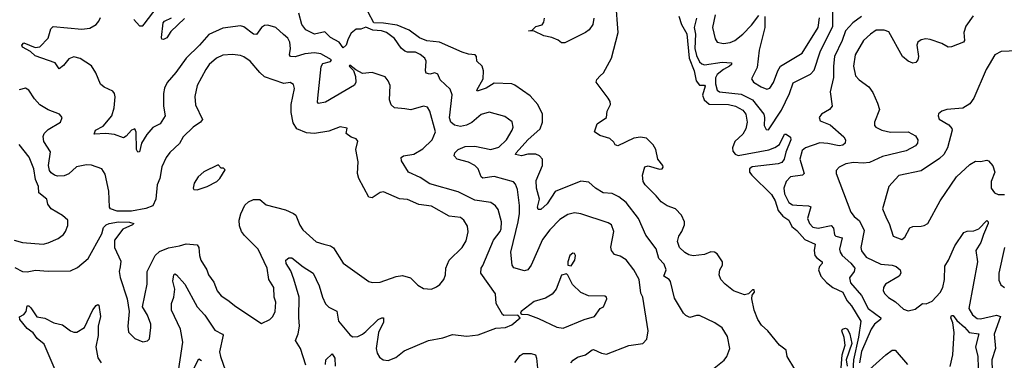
# Model space of a CAD drawing. Extents: x 1771496 to 1971148, y 471553 to 643630.
# Tile 265 of 656: x 1782989 to 1789124, y 628011 to 630135. Entities that reach past the tile are written whole.
import ezdxf

# ---------------------------------------------------------------- set-up
doc = ezdxf.new("R2010")
doc.units = 0

msp = doc.modelspace()

# ---------------------------------------------------------------- linework, layer by layer
at = {"layer": '0CON10XD'}
for points in [[(1783698.9, 630135), (1783735, 630095.8), (1783755, 630097.1), (1783765, 630105.8), (1783872.6, 630247.4)], [(1787818.8, 627955), (1787771.4, 628035), (1787764, 628075), (1787723.3, 628105), (1787650, 628195), (1787610.6, 628230.6), (1787588.9, 628265), (1787565.8, 628324.2), (1787551.2, 628395), (1787553, 628417), (1787567.5, 628435), (1787565, 628450), (1787555, 628450), (1787530, 628425), (1787505, 628420), (1787436.7, 628445), (1787383.8, 628485), (1787358, 628515), (1787348, 628545), (1787351.2, 628575), (1787368.8, 628605), (1787368.6, 628625), (1787334.5, 628674.5), (1787318.8, 628685), (1787295, 628688.1), (1787255, 628671.8), (1787185, 628663.5), (1787157.9, 628667.9), (1787133.2, 628683.2), (1787100, 628715), (1787087.7, 628752.3), (1787095.8, 628785), (1787115.4, 628814.6), (1787131.1, 628855), (1787130.6, 628875), (1787112.2, 628915), (1787074.6, 628954.6), (1787023.7, 628973.7), (1786985, 628998.6), (1786955, 629037.5), (1786886.2, 629105), (1786873.6, 629126.4), (1786870, 629165), (1786885, 629217.5), (1786905, 629223.3), (1786975, 629202.5), (1786992.5, 629205), (1786999.2, 629215), (1786997.1, 629225), (1786964.6, 629264.6), (1786951.6, 629325), (1786935.3, 629355.3), (1786895.4, 629395.4), (1786857, 629403), (1786814.5, 629395.5), (1786715, 629348.8), (1786700, 629355), (1786691.2, 629371.2), (1786665, 629393.8), (1786603.2, 629413.2), (1786570, 629435), (1786586.7, 629485), (1786644.2, 629525.8), (1786650, 629565), (1786669.2, 629605), (1786668, 629625), (1786656, 629645), (1786580, 629745), (1786585, 629762.5), (1786605.8, 629784.2), (1786625.8, 629804.2), (1786676, 629895), (1786718.6, 630055), (1786703.3, 630245)], [(1787295, 627945.7), (1787377.4, 628012.6), (1787394.6, 628035.4), (1787413.1, 628085), (1787398.7, 628158.7), (1787365, 628213.8), (1787321.2, 628245), (1787225, 628290), (1787205, 628291.1), (1787165, 628277.8), (1787140.3, 628290.3), (1787125, 628306), (1787068.5, 628398.5), (1787045, 628502.5), (1787035, 628515.4), (1787002, 628535), (1787017.5, 628575), (1787005, 628610), (1786970.6, 628645), (1786955, 628706), (1786890.6, 628790.6), (1786845, 628895.8), (1786767.5, 628995), (1786721.1, 629031.1), (1786680.4, 629050.4), (1786625, 629054.5), (1786575.7, 629085), (1786535, 629122.2), (1786485, 629128.8), (1786325, 629062.5), (1786275, 628986.2), (1786235, 628951.9), (1786220.3, 628950.3), (1786215.8, 628965), (1786227.5, 629015), (1786210, 629085), (1786206.9, 629133.1), (1786245.5, 629225), (1786245.6, 629265), (1786228, 629285), (1786205, 629296.9), (1786155, 629295.6), (1786115, 629285.6), (1786078.8, 629295), (1786081.9, 629305), (1786154.6, 629385), (1786232.1, 629455), (1786245.9, 629495), (1786246.1, 629545), (1786216.8, 629605), (1786169.7, 629659.7), (1786075, 629726.2), (1786054.6, 629734.6), (1785945, 629738.8), (1785895, 629707.5), (1785838.3, 629688.3), (1785836.2, 629695), (1785877.5, 629765), (1785879.2, 629815), (1785870.8, 629845), (1785837.5, 629875), (1785834.2, 629905), (1785826.7, 629915), (1785785, 629919.7), (1785745, 629932.4), (1785605, 629994.6), (1785525, 630002.2), (1785480.9, 630020.9), (1785415, 630068.6), (1785339.8, 630099.8), (1785255, 630112.7), (1785195, 630114), (1785160.9, 630180.9)], [(1787206.3, 630145), (1787191.3, 630085), (1787199.8, 630045), (1787194.9, 629955), (1787205, 629910.5), (1787225, 629872.7), (1787238.8, 629858.8), (1787255, 629853.2), (1787365, 629869.6), (1787423.8, 629865), (1787423.3, 629855), (1787412.5, 629845), (1787373.8, 629825), (1787335, 629792.3), (1787325, 629771.2), (1787324.1, 629734.1), (1787334.6, 629695), (1787350, 629685), (1787485, 629670.2), (1787555, 629634.3), (1787624.6, 629545), (1787629.5, 629525), (1787627.1, 629475), (1787640.3, 629450.3), (1787655, 629448), (1787735, 629570.8), (1787785.2, 629675), (1787809, 629741), (1787915.5, 629795), (1787939.6, 629820.4), (1787977.6, 629935), (1788055.9, 630094.1), (1788054.7, 630185.3)], [(1784771.9, 627981.9), (1784738.9, 628085), (1784707.8, 628135), (1784723.3, 628176.7), (1784732, 628225), (1784727.2, 628277.2), (1784730.5, 628405), (1784697.8, 628517.8), (1784678, 628568), (1784648.7, 628615), (1784647.3, 628635), (1784665, 628650.3), (1784685, 628650.3), (1784754.7, 628594.7), (1784816.9, 628555), (1784853.8, 628475), (1784874.6, 628405), (1784894.1, 628364.1), (1784915, 628343.1), (1784965, 628318), (1784974.4, 628255), (1785047.2, 628167.2), (1785065, 628156.9), (1785095, 628159.5), (1785125, 628173.8), (1785145, 628191.2), (1785222.9, 628265), (1785245, 628276.9), (1785255.6, 628275.6), (1785255, 628250), (1785225.4, 628185), (1785210, 628085), (1785215.6, 628055.6), (1785230, 628030), (1785254.3, 628014.3), (1785285, 628010.8), (1785332, 628028), (1785385, 628070), (1785535, 628135.6), (1785625, 628152.2), (1785685, 628171.1), (1785775, 628162.5), (1785845, 628169.2), (1785955, 628211.2), (1786015, 628216.2), (1786055, 628232), (1786107, 628277), (1786091.7, 628291.7), (1786005, 628290), (1785996.2, 628296.2), (1785958, 628365), (1785954, 628425), (1785862.5, 628555), (1785864.4, 628585), (1785875, 628602), (1785940.1, 628759.9), (1785982.2, 628815), (1785988.2, 628831.8), (1785991.1, 628875), (1785971.1, 628951.1), (1785954.1, 628974.1), (1785925, 628995.4), (1785825, 629008.8), (1785720.9, 629060.9), (1785545, 629110.5), (1785485, 629150.9), (1785410.9, 629185), (1785367.5, 629255), (1785365.7, 629275), (1785380, 629285), (1785445, 629295.4), (1785501.3, 629328.7), (1785558.9, 629385), (1785578.9, 629435), (1785543.3, 629565), (1785529.1, 629589.1), (1785505.3, 629595.3), (1785425, 629573.1), (1785388.3, 629578.3), (1785325, 629584.4), (1785303.8, 629603.8), (1785293.3, 629635), (1785296.7, 629725), (1785285, 629754.2), (1785265, 629778.6), (1785185, 629805.8), (1785125, 629799.4), (1785082.3, 629822.3), (1785045, 629852), (1785041.1, 629845), (1785067.7, 629817.7), (1785080.8, 629780.8), (1785083.9, 629746.1), (1785075, 629726.2), (1784895, 629620.8), (1784851.4, 629611.4), (1784845, 629620), (1784845.6, 629645), (1784866.4, 629843.6), (1784878.3, 629861.7), (1784926.1, 629873.9), (1784931.1, 629885), (1784865, 629920.9), (1784825, 629928.8), (1784765, 629921.5), (1784705, 629903.3), (1784675.4, 629905.4), (1784670.4, 629915), (1784675.3, 629955), (1784671.5, 629995), (1784658.8, 630018.8), (1784632.1, 630042.1), (1784585, 630085.6), (1784535, 630100.8), (1784515, 630097.5), (1784496.2, 630085), (1784465, 630041.9), (1784445, 630044.5), (1784385, 630090.4), (1784365, 630095.4), (1784255, 630080.8), (1784167.8, 630042.2), (1784110, 629975), (1784025.3, 629894.7), (1783962.3, 629805), (1783906.9, 629743.1), (1783891.5, 629708.5), (1783885.4, 629675), (1783885.4, 629595), (1783894.4, 629535), (1783863.8, 629486.2), (1783818.1, 629461.9), (1783780.6, 629419.4), (1783747.9, 629365), (1783735, 629310), (1783725, 629308.8), (1783715.8, 629325), (1783714.2, 629434.2), (1783705, 629453.3), (1783685, 629445.7), (1783651.8, 629408.2), (1783635, 629398.6), (1783579.1, 629419.1), (1783525, 629424.4), (1783451.9, 629421.9), (1783461.4, 629445), (1783509.3, 629470.7), (1783561.9, 629535), (1783576.9, 629585), (1783584.1, 629654.1), (1783578.8, 629675), (1783568.1, 629688.1), (1783514.2, 629714.2), (1783491.9, 629731.9), (1783463.1, 629803.1), (1783436.4, 629846.4), (1783365, 629892.3), (1783325, 629902.5), (1783295, 629890), (1783261.1, 629848.9), (1783235, 629828.8), (1783209.2, 629865), (1783085, 629908.9), (1783056.8, 629936.8), (1783005, 629964), (1783001.2, 629975), (1783015, 629990), (1783085, 629960.8), (1783114.2, 629965.8), (1783165, 630020), (1783182.8, 630077.2), (1783197.5, 630092.5), (1783375, 630075.4), (1783425, 630082.2), (1783464.2, 630105), (1783482.2, 630125), (1783492.4, 630147.6)], [(1784015, 630141.5), (1783930, 630060), (1783905, 630021.2), (1783885, 630010), (1783875, 630012.5), (1783872.5, 630022.5), (1783882.7, 630115), (1783890.6, 630125), (1783935, 630145.6)], [(1786423.8, 627995), (1786437.1, 628012.9), (1786465, 628030), (1786515, 628046.2), (1786555, 628076.4), (1786565, 628077.9), (1786615, 628055.4), (1786645, 628049.5), (1786785, 628103.8), (1786872.5, 628115), (1786897.5, 628142.5), (1786904.5, 628195), (1786871.5, 628405), (1786859.5, 628429.5), (1786848.2, 628515), (1786815, 628575.7), (1786768.6, 628638.6), (1786731.2, 628661.2), (1786695, 628671.5), (1786676.5, 628695), (1786673.1, 628716.9), (1786691.9, 628815), (1786675.7, 628855), (1786655, 628867.8), (1786484.6, 628924.6), (1786445, 628930.5), (1786405, 628920.6), (1786355, 628888.9), (1786292.2, 628825), (1786247.1, 628765), (1786176.4, 628605), (1786155.3, 628574.7), (1786135, 628569.5), (1786066.9, 628586.9), (1786057.5, 628605), (1786048.2, 628685), (1786095.7, 628875), (1786103.8, 628926.2), (1786102.8, 628977.2), (1786091.1, 629075), (1786078.9, 629108.9), (1786065, 629124.4), (1785945, 629156.6), (1785875, 629147.3), (1785865, 629155.7), (1785845.3, 629205), (1785825, 629226.1), (1785785, 629246.8), (1785713.8, 629265), (1785696, 629285), (1785700.8, 629305), (1785720.8, 629325), (1785765, 629343.1), (1785825, 629345.3), (1785925, 629325.3), (1785975, 629338.9), (1786021.2, 629385), (1786058.1, 629445), (1786064.3, 629465), (1786058.1, 629498.1), (1786011.1, 629531.1), (1785915, 629558.8), (1785865, 629543.3), (1785805, 629493.1), (1785773.1, 629476.9), (1785735, 629468), (1785697.3, 629477.3), (1785675.2, 629495), (1785667.4, 629522.6), (1785683.8, 629666.2), (1785672, 629702), (1785609.1, 629759.1), (1785594.3, 629795), (1785575, 629802.7), (1785545, 629795.5), (1785522.1, 629802.1), (1785517.5, 629815), (1785521.5, 629875), (1785512.2, 629895), (1785485, 629917.5), (1785455, 629931.3), (1785405, 629931.5), (1785387.6, 629937.6), (1785365, 629957.8), (1785325, 630016.4), (1785275, 630054.2), (1785243.8, 630065), (1785189.8, 630069.8), (1785145, 630087.8), (1785115, 630075.5), (1785084.7, 630075.3), (1785055, 630051.1), (1785034.7, 630015), (1785022.2, 629975), (1785005, 629959.2), (1784978.5, 629995), (1784925, 630023.6), (1784889.2, 630059.2), (1784825, 630043.8), (1784772.1, 630072.1), (1784747.6, 630105), (1784727.3, 630175)], [(1786565.4, 630145), (1786559.1, 630105), (1786537.7, 630072.3), (1786514.6, 630055.4), (1786385, 629991.2), (1786365, 629990), (1786345, 630006.7), (1786303.9, 630023.9), (1786255, 630033.8), (1786195, 630062.5), (1786160, 630065), (1786181.7, 630068.3), (1786205, 630091.2), (1786245, 630103.3), (1786255, 630120), (1786258.8, 630145)], [(1787095, 630156.4), (1787112.2, 630105), (1787145, 630046.4), (1787160.9, 629895), (1787192, 629815), (1787203.6, 629753.6), (1787225, 629725.7), (1787255, 629727.3), (1787259.9, 629719.9), (1787242.8, 629665), (1787253.4, 629635), (1787285, 629608.8), (1787405, 629605.2), (1787449.2, 629595), (1787495, 629569.6), (1787513.2, 629545), (1787521.5, 629495), (1787513.3, 629455), (1787495, 629420.7), (1787445.7, 629375), (1787430.2, 629335), (1787433.4, 629315), (1787446.3, 629296.3), (1787465, 629288.9), (1787656.1, 629323.9), (1787695, 629337.4), (1787723.7, 629356.3), (1787755, 629420.5), (1787765, 629420), (1787791.2, 629401.2), (1787794.5, 629385), (1787762.1, 629307.9), (1787752.2, 629265), (1787738.3, 629245), (1787715, 629235.2), (1787553.1, 629216.9), (1787536.6, 629205), (1787536.1, 629185), (1787549.8, 629165), (1787673.3, 629045), (1787695.8, 629005), (1787714.8, 628945), (1787745, 628910.3), (1787782.1, 628885), (1787799.6, 628845), (1787831, 628821), (1787881.8, 628765), (1787944.6, 628735), (1787938.8, 628695), (1787944.4, 628665), (1787955, 628649.7), (1787989.6, 628625), (1787990, 628615), (1787972.7, 628595), (1787965.3, 628575), (1787981.1, 628535), (1788015.6, 628495.6), (1788055, 628464.7), (1788117.8, 628435), (1788143, 628385), (1788171.3, 628351.3), (1788229.2, 628255), (1788216.5, 628155), (1788184.8, 628015), (1788172, 627805)], [(1787323.1, 630165), (1787306.5, 630085), (1787322.9, 630015), (1787334, 629995), (1787375, 629985.6), (1787415, 629991.8), (1787445, 630005.4), (1787495.4, 630045), (1787549.6, 630100.4), (1787595, 630160)], [(1787630.8, 630155), (1787632.1, 630085), (1787597.3, 629945), (1787583.8, 629836.2), (1787548, 629765), (1787560.8, 629745), (1787609.2, 629715), (1787645, 629702.2), (1787662.6, 629707.4), (1787685, 629742), (1787711.8, 629815), (1787730.4, 629845), (1787863.5, 629926.5), (1787963.2, 630085), (1787973.3, 630146.7)], [(1788233.3, 630155), (1788180.5, 630115), (1788134.3, 630065.7), (1788113.7, 630005), (1788066.5, 629905), (1788058.7, 629845), (1788059.4, 629775), (1788037.9, 629685), (1788050.8, 629595), (1788034.7, 629575.3), (1787984.2, 629545), (1787970.6, 629525), (1787976, 629505), (1788038.9, 629478.9), (1788123.5, 629405), (1788134.5, 629385), (1788133.3, 629365), (1788118.4, 629351.6), (1788095, 629348.1), (1788025, 629363.5), (1787975, 629367), (1787885, 629335.9), (1787865, 629319.5), (1787848.9, 629265), (1787877.5, 629175), (1787865.5, 629164.5), (1787792, 629155), (1787764.4, 629125), (1787750, 629085), (1787755, 629048.8), (1787782.3, 628995), (1787805, 628979.7), (1787831.3, 628978.7), (1787904.2, 628974.2), (1787917.9, 628967.9), (1787898.2, 628895), (1787911.1, 628865), (1787930.9, 628840.9), (1787965, 628835.3), (1788045, 628851.8), (1788059.6, 628835), (1788065, 628792.9), (1788074.7, 628784.7), (1788114.5, 628774.5), (1788097.3, 628705), (1788101.1, 628685), (1788114, 628664), (1788167.1, 628617.1), (1788193.5, 628585), (1788188.9, 628565), (1788158.9, 628525), (1788164.6, 628495), (1788235, 628415.5), (1788275.4, 628335), (1788355.3, 628275), (1788352.9, 628265), (1788315, 628236.2), (1788295.3, 628205), (1788235, 628065.4), (1788221.1, 627995)], [(1788930.4, 630159.6), (1788884, 630095), (1788872, 630055), (1788876.7, 630005), (1788870, 629995), (1788794.1, 629965.9), (1788775, 629964.2), (1788735, 629985.7), (1788662, 630012), (1788635, 630014.4), (1788605, 630008.1), (1788586, 629995), (1788578.1, 629975), (1788588.8, 629905), (1788586.2, 629885), (1788572.3, 629867.7), (1788555, 629864.2), (1788525, 629875.8), (1788490, 629905), (1788405, 630058.1), (1788375, 630069.3), (1788325, 630068.2), (1788289.5, 630045), (1788247.3, 630005), (1788194.7, 629915.3), (1788183.8, 629845), (1788197.3, 629785)], [(1789205, 629940), (1789105, 629935.7), (1789066, 629915), (1789029.4, 629855), (1789010, 629825), (1788934.6, 629645.4), (1788909.2, 629610.8), (1788865, 629583.3), (1788765, 629574.2), (1788735, 629564), (1788715, 629547.5), (1788711.2, 629535), (1788718.8, 629515), (1788778.1, 629478.1), (1788797, 629457), (1788800, 629445), (1788770.5, 629335), (1788746.6, 629293.4), (1788720.9, 629269.1), (1788605, 629192.2), (1788466.3, 629163.7), (1788404.6, 629095.4), (1788365.8, 628955), (1788389.2, 628895), (1788407.5, 628865), (1788432, 628785), (1788485, 628764.3), (1788505, 628779.2), (1788535, 628837.5), (1788555, 628845.8), (1788605, 628848), (1788625, 628851.4), (1788646.9, 628865), (1788724.3, 629005), (1788827.1, 629155), (1788908.5, 629231.5), (1788945, 629251.9), (1788975, 629250), (1789015, 629258.6), (1789026, 629255), (1789053.6, 629223.6), (1789065.6, 629185), (1789042.2, 629125), (1789042.9, 629085), (1789062.5, 629055), (1789085, 629045.5), (1789124.5, 629044.5)], [(1782958.8, 628588.8), (1783005, 628564.5), (1783035, 628563.5), (1783087, 628573), (1783165, 628566.2), (1783305, 628568.6), (1783349.7, 628590.3), (1783414.5, 628645.5), (1783501.2, 628798.8), (1783511.7, 628838.3), (1783526.7, 628855), (1783546.7, 628865), (1783605, 628873.9), (1783672.9, 628872.9), (1783700, 628865), (1783692.5, 628855), (1783630.7, 628829.3), (1783578.8, 628761.2), (1783580, 628715), (1783619.1, 628629.1), (1783615, 628593.3), (1783609.1, 628565), (1783615, 628527.5), (1783659.2, 628395), (1783671.2, 628315), (1783662.5, 628225), (1783666.1, 628186.1), (1783705, 628146.7), (1783755, 628126.7), (1783785, 628133.3), (1783796.7, 628145), (1783805.8, 628215), (1783805.6, 628235.6), (1783785, 628292.5), (1783753.8, 628345), (1783783.1, 628485), (1783783.1, 628565), (1783833.3, 628665), (1783860.6, 628689.4), (1783915, 628713.3), (1783985, 628724.1), (1784025, 628737.1), (1784095, 628731.4), (1784105.5, 628715), (1784108.5, 628665), (1784117.5, 628635), (1784154.6, 628575), (1784165, 628544.2), (1784198.3, 628498.3), (1784218.1, 628445), (1784245, 628412.5), (1784285.4, 628385.4), (1784335, 628345.8), (1784495, 628240), (1784548, 628265), (1784566.9, 628285), (1784580.5, 628315), (1784584.3, 628374.3), (1784574.3, 628405), (1784572.2, 628465), (1784541.1, 628515), (1784530.5, 628585), (1784475.5, 628705), (1784388.8, 628788.8), (1784370.7, 628815), (1784358.8, 628848.8), (1784356.3, 628885), (1784365.7, 628924.3), (1784392.2, 628977.8), (1784415, 629000), (1784445, 629012.7), (1784485, 629014.3), (1784525, 628980.9), (1784645, 628949.1), (1784695, 628927.1), (1784709.2, 628915), (1784733.7, 628853.7), (1784752, 628825), (1784835, 628749.4), (1784884.4, 628735.6), (1784925, 628724.5), (1784945, 628712.5), (1785005, 628616), (1785165, 628502.5), (1785185, 628497.1), (1785235, 628498.6), (1785335, 628534.6), (1785375, 628540.4), (1785422.9, 628525), (1785469.7, 628479.7), (1785505, 628458), (1785554.4, 628455.6), (1785585, 628468.9), (1785607.2, 628482.8), (1785631.8, 628515), (1785641.8, 628545), (1785643.6, 628585), (1785663.9, 628636.1), (1785745, 628714.4), (1785771.5, 628755), (1785783, 628813), (1785778, 628848), (1785756.9, 628885), (1785735, 628900.9), (1785665, 628910.4), (1785555, 628972.5), (1785475, 628982), (1785404.4, 629014.4), (1785355, 629018), (1785255, 629061.1), (1785235, 629058.1), (1785185, 629023.3), (1785165, 629028.6), (1785102.9, 629145), (1785093.8, 629175), (1785097.6, 629247.6), (1785084.2, 629325), (1785095, 629377.5), (1785085, 629391.4), (1785053.2, 629403.2), (1785023.3, 629425), (1785029.3, 629459.3), (1784985, 629466), (1784915, 629439.4), (1784824.6, 629424.6), (1784775, 629429.5), (1784715.8, 629455), (1784692.6, 629492.6), (1784679.6, 629555), (1784681.2, 629605), (1784701.5, 629705), (1784695, 629730.8), (1784675, 629742.5), (1784635, 629736.9), (1784515, 629778.2), (1784484.4, 629805), (1784425, 629875.6), (1784385, 629902.5), (1784365, 629911.1), (1784315, 629918.1), (1784255, 629913.1), (1784215, 629894.2), (1784170, 629855), (1784148.1, 629825), (1784095.4, 629724.6), (1784078.9, 629655), (1784085, 629603.3), (1784127.4, 629512.6), (1784115.7, 629495), (1784070, 629465), (1784007.5, 629405), (1783985, 629362.2), (1783925, 629305.7), (1783901.1, 629275), (1783875, 629216.7), (1783861.5, 629145), (1783845.9, 629105), (1783835.9, 629015), (1783818, 628975), (1783775, 628956.7), (1783685, 628941.4), (1783595, 628941.7), (1783554.4, 628955), (1783548.5, 628965), (1783544.6, 629065), (1783522.2, 629172.2), (1783500, 629205), (1783435, 629227.7), (1783405, 629229.6), (1783343.3, 629216.7), (1783295, 629173.9), (1783265, 629161.8), (1783225, 629158.5), (1783205, 629164.6), (1783185, 629180), (1783173.7, 629195), (1783167.5, 629225), (1783181.1, 629311.1), (1783138.5, 629375), (1783134.1, 629405.9), (1783141.2, 629425), (1783165, 629450), (1783243.3, 629495), (1783253.3, 629525), (1783235.7, 629545.7), (1783165, 629572.5), (1783115, 629604.4), (1783080.8, 629640.8), (1783045.5, 629695.5), (1783025, 629708), (1782985, 629698)], [(1788197.3, 629785), (1788219.6, 629759.6), (1788280, 629715), (1788305, 629680), (1788334.5, 629615), (1788345.5, 629574.5), (1788315.6, 629495), (1788315.7, 629475.7), (1788322.5, 629465), (1788361.2, 629445), (1788415, 629433.5), (1788525, 629435.6), (1788570.4, 629410.4), (1788586.2, 629385), (1788582.5, 629365), (1788571.2, 629348.8), (1788512.9, 629317.1), (1788365, 629281.6), (1788285, 629244.1), (1788245, 629239.2), (1788185, 629244.6), (1788136.7, 629235), (1788095, 629216.2), (1788076.7, 629195), (1788076.2, 629175), (1788168.2, 628935), (1788188.3, 628908.3), (1788221.6, 628881.6), (1788249.8, 628820.2), (1788229.1, 628715), (1788234.4, 628694.4), (1788263.6, 628653.6), (1788355, 628610), (1788425, 628603.6), (1788450, 628595), (1788474.6, 628574.6), (1788479.5, 628555), (1788468.9, 628535), (1788384.4, 628485), (1788372.2, 628465), (1788369.4, 628445), (1788379.4, 628425), (1788403, 628403), (1788446.5, 628376.5), (1788495, 628330.6), (1788525, 628319.2), (1788569.1, 628330.9), (1788615, 628366.2), (1788636.4, 628363.6), (1788675, 628380), (1788725, 628432.9), (1788741.1, 628465), (1788751.5, 628515), (1788752.6, 628597.4), (1788777.1, 628635), (1788816.7, 628725), (1788872.1, 628807.9), (1788893, 628817), (1788935, 628819.1), (1788965, 628831.1), (1789015, 628883.3), (1789023.3, 628875), (1789022.5, 628865), (1788995.3, 628795), (1788978.4, 628745), (1788946.2, 628695), (1788958, 628625), (1788902.9, 628335), (1788925, 628294.2), (1788955, 628271.2), (1788975, 628269.7), (1789075, 628292.5), (1789100, 628285), (1789060.7, 628175), (1789069.3, 628085), (1789046, 628015), (1789048.2, 627945)], [(1782955, 628760.5), (1783005, 628746.4), (1783134.4, 628735.6), (1783166.9, 628743.1), (1783228.6, 628771.4), (1783262, 628795), (1783275, 628813.3), (1783288.3, 628851.7), (1783288.5, 628885), (1783255, 628914.6), (1783184.3, 628955), (1783163.8, 628985), (1783156.7, 629015), (1783107.1, 629055), (1783105.3, 629094.7), (1783087.4, 629137.4), (1783076.2, 629203.8), (1783047, 629277), (1782985, 629356.2)], [(1784095, 629074.7), (1784157.1, 629095), (1784216, 629125), (1784236.7, 629145), (1784268.3, 629198.3), (1784258.3, 629208.3), (1784245, 629210), (1784225, 629230), (1784135, 629186.2), (1784101.2, 629155), (1784075.8, 629115), (1784070, 629085), (1784073.8, 629075), (1784095, 629074.7)], [(1789125.4, 628714.6), (1789089.5, 628555), (1789090.2, 628510.2), (1789101.7, 628481.7), (1789124.5, 628464.5)], [(1786425, 628601.2), (1786448.8, 628635), (1786451.2, 628665), (1786445, 628677.5), (1786435, 628678.8), (1786416.2, 628665), (1786403.8, 628625), (1786404, 628604), (1786425, 628601.2)], [(1783972.7, 627905), (1784005.8, 628125), (1783991.2, 628205), (1783935, 628324), (1783933.8, 628365), (1783948.8, 628405), (1783955.5, 628455), (1783942.9, 628505), (1783948.8, 628545), (1783955, 628551.2), (1783965, 628543.8), (1784018.6, 628485), (1784095.4, 628345), (1784142.4, 628292.4), (1784205, 628200), (1784252, 628175), (1784257, 628167), (1784234, 628065), (1784238.9, 628035), (1784271.5, 627945)], [(1786375, 628212.5), (1786505, 628266.2), (1786570, 628285), (1786605, 628333.3), (1786626.2, 628345), (1786647.5, 628395), (1786645.8, 628405.8), (1786635, 628411.2), (1786533.3, 628413.3), (1786484.5, 628434.5), (1786433.5, 628483.5), (1786405, 628542.5), (1786395, 628550), (1786365, 628542.5), (1786332, 628455), (1786307.4, 628422.6), (1786265, 628398.6), (1786195, 628378), (1786112.5, 628315), (1786110, 628305), (1786118.3, 628298.3), (1786155, 628296.2), (1786222.1, 628272.1), (1786335, 628217.1), (1786375, 628212.5)], [(1783233.9, 627893.9), (1783141.7, 628111.7), (1783097.9, 628147.9), (1783072.2, 628182.2), (1783035, 628209.1), (1782989.2, 628265), (1782988, 628282), (1783015, 628296), (1783029.2, 628315), (1783035, 628350), (1783045, 628350), (1783058.8, 628338.8), (1783095, 628282), (1783145, 628274.3), (1783201.2, 628245), (1783255, 628233.1), (1783305, 628195.6), (1783325, 628186.9), (1783345, 628186.9), (1783392.5, 628215), (1783444.6, 628325), (1783465, 628353.1), (1783475, 628360), (1783481.2, 628355), (1783491.9, 628285), (1783476.8, 628225), (1783477.1, 628165), (1783463.6, 628095), (1783476.5, 628026.5), (1783495.5, 627995)], [(1788786.9, 627973.1), (1788802.7, 628045), (1788811.7, 628185), (1788804, 628244), (1788791.6, 628275), (1788795, 628290.6), (1788805, 628290), (1788828.5, 628258.5), (1788877, 628217), (1788905, 628184.1), (1788965.7, 628175.7), (1788944, 628095), (1788958.9, 628035), (1788961, 627965)], [(1788106.5, 627963.5), (1788112.8, 628045), (1788131.5, 628105), (1788126.3, 628153.7), (1788111.1, 628195), (1788115.7, 628205), (1788135, 628211.1), (1788147.5, 628205), (1788162.1, 628175), (1788174, 628115), (1788138.8, 628015), (1788144.2, 627975)], [(1784893.2, 627985), (1784895.6, 628015), (1784935, 628052.5), (1784952.5, 628025), (1784954.5, 627975)], [(1786075, 627998.5), (1786107.8, 628042.2), (1786125, 628053.6), (1786175, 628054.4), (1786202, 628045), (1786209.5, 628025), (1786215, 627962.5)], [(1788265, 627936.6), (1788384.9, 628045.1), (1788425, 628074.4), (1788444.3, 628074.3), (1788520, 627985)], [(1784075.4, 627965), (1784105, 628020), (1784120.6, 628010.6)]]:
    msp.add_lwpolyline(points, dxfattribs=at)

doc.saveas('drawing.dxf')
